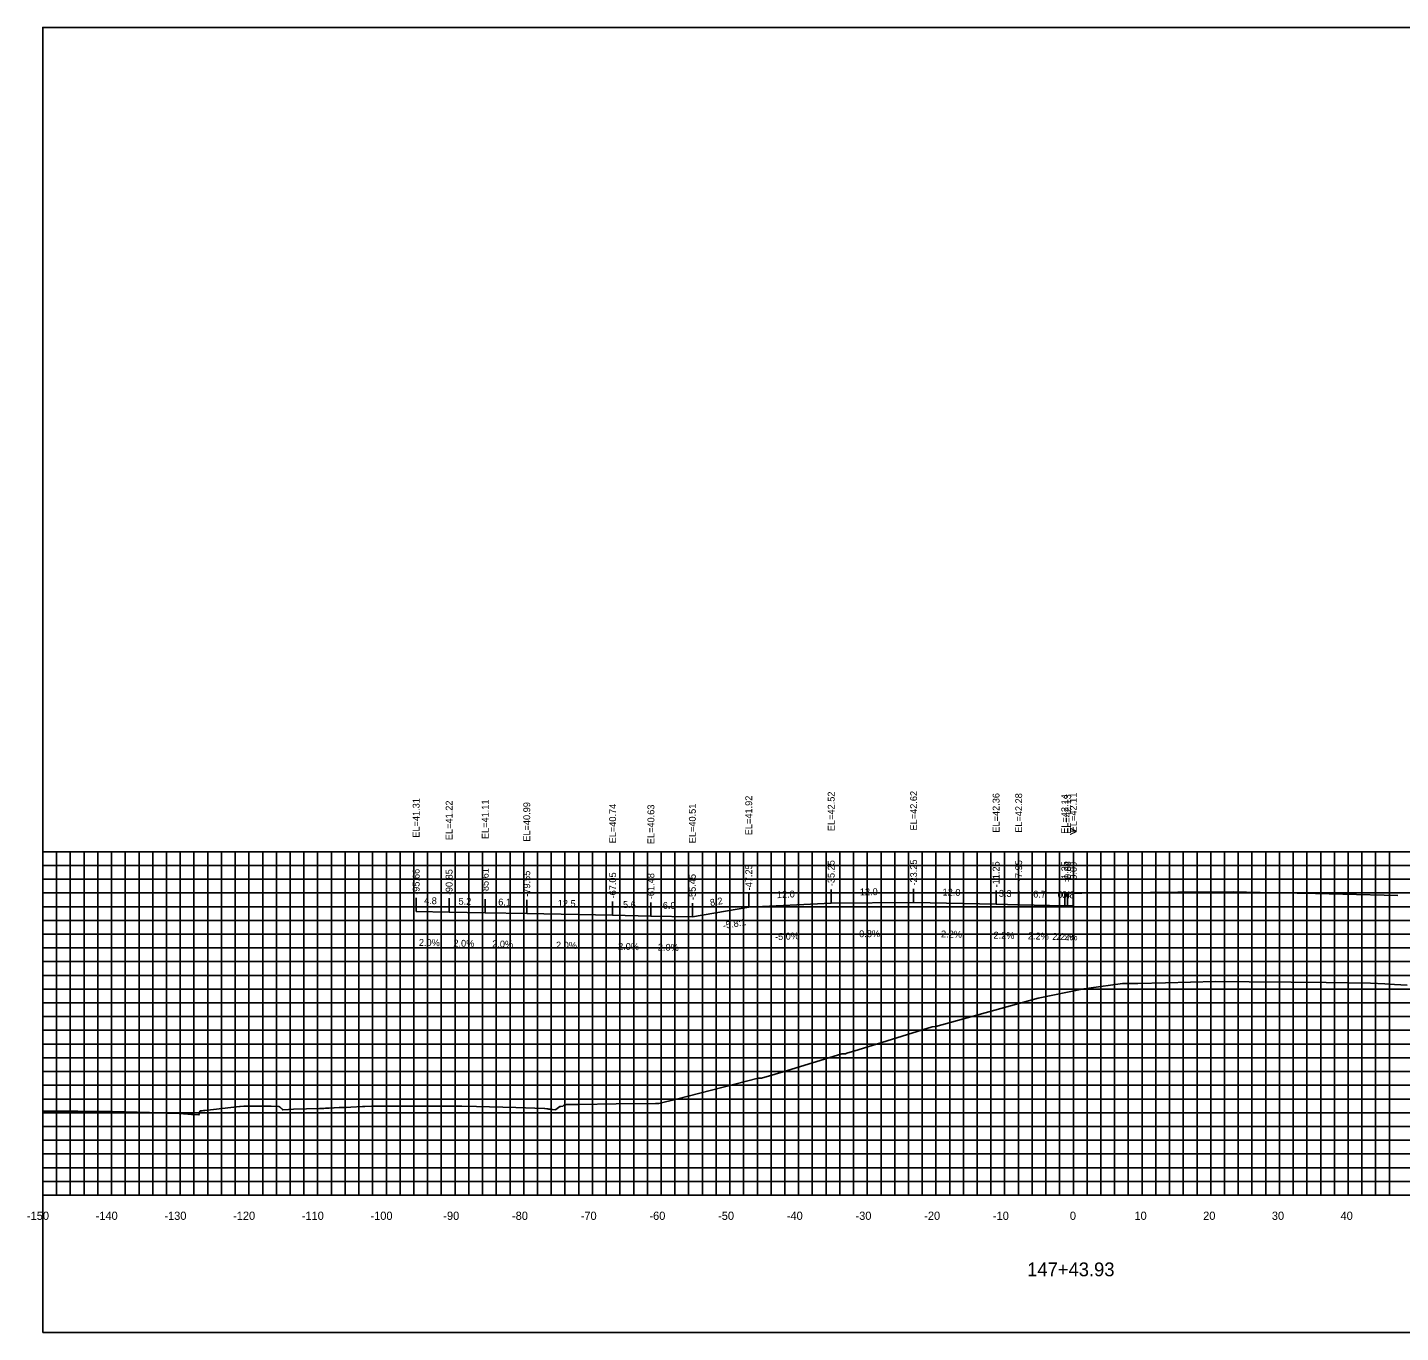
# Model space of a CAD drawing. Extents: x 1800880 to 1818864, y 245271 to 250560.
# Drawn here: x 1814324.4 to 1814524.2, y 248608.2 to 248798.2 of the extents above; entities that cross this region are included whole.
import ezdxf

# ---------------------------------------------------------------- set-up
doc = ezdxf.new("R2010")
doc.units = 0
for name, color, linetype in [('ANNO-TXT', 7, 'Continuous'), ('AXIS', 7, 'Continuous'), ('CL-CNST', 7, 'Continuous'), ('DESIGN - DRAINAGE - Bridges', 7, 'Continuous'), ('Level 32', 7, 'Continuous'), ('Level 37', 7, 'Continuous'), ('Level 46', 7, 'Continuous'), ('Level 62', 7, 'Continuous'), ('SHT-BDR', 7, 'Continuous')]:
    doc.layers.add(name, color=color, linetype=linetype)

msp = doc.modelspace()

# ---------------------------------------------------------------- linework, layer by layer
at = {"layer": 'AXIS'}
msp.add_lwpolyline([(1814476.59, 248672.13), (1814477.42, 248672.14), (1814477.84, 248672.14), (1814481.13, 248672.18), (1814487.84, 248672.22), (1814491.79, 248672.27), (1814499.84, 248672.32), (1814503.79, 248672.23), (1814511.84, 248672.06), (1814515.79, 248671.97), (1814523.84, 248671.79)], dxfattribs=at)
at = {"layer": 'CL-CNST'}
msp.add_lwpolyline([(1814326.59, 248640.37), (1814330.97, 248640.37), (1814331.68, 248640.37), (1814336.75, 248640.32), (1814342.13, 248640.18), (1814342.48, 248640.17), (1814342.88, 248640.16), (1814343.36, 248640.15), (1814343.91, 248640.13), (1814344.59, 248640.12), (1814345.41, 248640.09), (1814346.45, 248640.07), (1814346.65, 248640.06), (1814347.09, 248640.02), (1814347.45, 248639.99), (1814347.71, 248639.97), (1814347.91, 248639.96), (1814348.06, 248639.94), (1814348.18, 248639.93), (1814348.28, 248639.92), (1814348.36, 248639.92), (1814348.43, 248639.91), (1814349.3, 248639.85), (1814349.45, 248640.35), (1814349.51, 248640.42), (1814349.75, 248640.42), (1814350, 248640.48), (1814350.03, 248640.48), (1814350.16, 248640.48), (1814355.23, 248641.05), (1814355.29, 248641.05), (1814355.84, 248641.13), (1814357.05, 248641.12), (1814357.07, 248641.12), (1814357.56, 248641.12), (1814357.6, 248641.12), (1814359.49, 248641.11), (1814359.81, 248641.11), (1814360.93, 248641.06), (1814361.03, 248641.01), (1814361.04, 248641.01), (1814361.04, 248641.01), (1814361.05, 248641), (1814361.06, 248641), (1814361.07, 248640.99), (1814361.08, 248640.98), (1814361.09, 248640.97), (1814361.1, 248640.96), (1814361.12, 248640.95), (1814361.14, 248640.93), (1814361.17, 248640.91), (1814361.21, 248640.88), (1814361.26, 248640.84), (1814361.3, 248640.8), (1814361.33, 248640.78), (1814361.35, 248640.76), (1814361.37, 248640.74), (1814361.39, 248640.72), (1814361.4, 248640.71), (1814361.41, 248640.7), (1814361.42, 248640.7), (1814361.43, 248640.69), (1814361.44, 248640.68), (1814361.44, 248640.68), (1814361.45, 248640.67), (1814361.45, 248640.67), (1814361.46, 248640.66), (1814361.46, 248640.66), (1814361.47, 248640.66), (1814361.47, 248640.65), (1814361.47, 248640.65), (1814361.48, 248640.65), (1814361.48, 248640.65), (1814361.49, 248640.64), (1814361.52, 248640.58), (1814362.36, 248640.65), (1814363.1, 248640.66), (1814366.85, 248640.79), (1814367.25, 248640.79), (1814367.51, 248640.8), (1814367.72, 248640.81), (1814368.27, 248640.84), (1814368.93, 248640.88), (1814368.99, 248640.88), (1814369.74, 248640.9), (1814370.74, 248640.93), (1814371.43, 248640.95), (1814373.14, 248641.07), (1814373.46, 248641.08), (1814374.41, 248641.1), (1814375.49, 248641.12), (1814378.54, 248641.13), (1814387.6, 248641.13), (1814389.73, 248641.06), (1814395.42, 248640.9), (1814399.61, 248640.78), (1814399.67, 248640.77), (1814399.93, 248640.74), (1814400.11, 248640.71), (1814400.24, 248640.7), (1814400.34, 248640.68), (1814400.42, 248640.67), (1814400.49, 248640.66), (1814400.55, 248640.65), (1814400.6, 248640.65), (1814400.64, 248640.64), (1814400.67, 248640.64), (1814400.7, 248640.63), (1814400.73, 248640.63), (1814400.75, 248640.63), (1814400.77, 248640.62), (1814400.79, 248640.62), (1814401.2, 248640.58), (1814401.27, 248640.63), (1814401.84, 248641.05), (1814401.98, 248641.08), (1814402.3, 248641.1), (1814402.45, 248641.31), (1814402.46, 248641.31), (1814402.69, 248641.33), (1814402.8, 248641.35), (1814402.82, 248641.35), (1814403.22, 248641.35), (1814403.31, 248641.35), (1814404.56, 248641.38), (1814410.04, 248641.45), (1814415.76, 248641.51), (1814416.17, 248641.51), (1814416.26, 248641.51), (1814418.83, 248642.16), (1814430.7, 248645.17), (1814430.84, 248645.18), (1814431.21, 248645.18), (1814434.35, 248646.1), (1814442.9, 248648.76), (1814442.91, 248648.76), (1814443.4, 248648.76), (1814443.64, 248648.83), (1814445.29, 248649.34), (1814446.03, 248649.57), (1814448.7, 248650.39), (1814454.61, 248652.23), (1814456.04, 248652.68), (1814456.54, 248652.7), (1814456.59, 248652.7), (1814471.45, 248656.84), (1814478.12, 248658.18), (1814478.4, 248658.19), (1814478.84, 248658.28), (1814483.75, 248658.99), (1814484.47, 248658.99), (1814484.66, 248658.99), (1814485.96, 248658.99), (1814489.99, 248659.09), (1814497.26, 248659.27), (1814502.17, 248659.23), (1814508.28, 248659.18), (1814513.39, 248659.11), (1814519.84, 248659.01), (1814521.92, 248658.92), (1814523.34, 248658.85), (1814525.17, 248658.74)], dxfattribs=at)
at = {"layer": 'DESIGN - DRAINAGE - Bridges'}
for p, q in [((1814326.53, 248678.16), (1814326.59, 248678.16)), ((1814326.59, 248628.16), (1814326.59, 248678.16)), ((1814326.53, 248668.16), (1814326.59, 248668.16)), ((1814326.53, 248658.16), (1814326.59, 248658.16)), ((1814326.53, 248648.16), (1814326.59, 248648.16)), ((1814326.53, 248638.16), (1814326.59, 248638.16)), ((1814326.53, 248628.16), (1814326.59, 248628.16)), ((1814326.59, 248628.16), (1814626.59, 248628.16)), ((1814326.59, 248628.1), (1814326.59, 248628.16)), ((1814336.59, 248628.1), (1814336.59, 248628.16)), ((1814346.59, 248628.1), (1814346.59, 248628.16)), ((1814356.59, 248628.1), (1814356.59, 248628.16)), ((1814366.59, 248628.1), (1814366.59, 248628.16)), ((1814376.59, 248628.1), (1814376.59, 248628.16)), ((1814386.59, 248628.1), (1814386.59, 248628.16)), ((1814396.59, 248628.1), (1814396.59, 248628.16)), ((1814406.59, 248628.1), (1814406.59, 248628.16)), ((1814416.59, 248628.1), (1814416.59, 248628.16)), ((1814426.59, 248628.1), (1814426.59, 248628.16)), ((1814436.59, 248628.1), (1814436.59, 248628.16)), ((1814446.59, 248628.1), (1814446.59, 248628.16)), ((1814456.59, 248628.1), (1814456.59, 248628.16)), ((1814466.59, 248628.1), (1814466.59, 248628.16)), ((1814476.59, 248628.1), (1814476.59, 248628.16)), ((1814486.59, 248628.1), (1814486.59, 248628.16)), ((1814496.59, 248628.1), (1814496.59, 248628.16)), ((1814506.59, 248628.1), (1814506.59, 248628.16)), ((1814516.59, 248628.1), (1814516.59, 248628.16))]:
    msp.add_line(p, q, dxfattribs=at)
at = {"layer": 'Level 37'}
for p, q in [((1814429.34, 248670.08), (1814429.34, 248672.08)), ((1814441.34, 248670.68), (1814441.34, 248672.68)), ((1814453.34, 248670.78), (1814453.34, 248672.78)), ((1814465.34, 248670.52), (1814465.34, 248672.52)), ((1814468.63, 248670.44), (1814468.63, 248672.44)), ((1814475.34, 248670.3), (1814475.34, 248672.3)), ((1814475.75, 248670.29), (1814475.75, 248672.29)), ((1814476.58, 248670.27), (1814476.58, 248672.27)), ((1814380.93, 248669.47), (1814380.93, 248671.47)), ((1814385.73, 248669.38), (1814385.73, 248671.38)), ((1814390.98, 248669.27), (1814390.98, 248671.27)), ((1814397.03, 248669.15), (1814397.03, 248671.15)), ((1814409.53, 248668.9), (1814409.53, 248670.9)), ((1814415.1, 248668.79), (1814415.1, 248670.79)), ((1814421.13, 248668.67), (1814421.13, 248670.67)), ((1814421.13, 248668.67), (1814421.13, 248670.67))]:
    msp.add_line(p, q, dxfattribs=at)
msp.add_lwpolyline([(1814326.59, 248608.16), (1814626.59, 248608.16), (1814626.59, 248798.16), (1814326.59, 248798.16)], close=True, dxfattribs=at)
at = {"layer": 'Level 46'}
for p, q in [((1814326.59, 248678.16), (1814626.59, 248678.16)), ((1814326.59, 248628.16), (1814326.59, 248678.16)), ((1814328.59, 248628.16), (1814328.59, 248678.16)), ((1814330.59, 248628.16), (1814330.59, 248678.16)), ((1814332.59, 248628.16), (1814332.59, 248678.16)), ((1814334.59, 248628.16), (1814334.59, 248678.16)), ((1814336.59, 248628.16), (1814336.59, 248678.16)), ((1814338.59, 248628.16), (1814338.59, 248678.16)), ((1814340.59, 248628.16), (1814340.59, 248678.16)), ((1814342.59, 248628.16), (1814342.59, 248678.16)), ((1814344.59, 248628.16), (1814344.59, 248678.16)), ((1814346.59, 248628.16), (1814346.59, 248678.16)), ((1814348.59, 248628.16), (1814348.59, 248678.16)), ((1814350.59, 248628.16), (1814350.59, 248678.16)), ((1814352.59, 248628.16), (1814352.59, 248678.16)), ((1814354.59, 248628.16), (1814354.59, 248678.16)), ((1814356.59, 248628.16), (1814356.59, 248678.16)), ((1814358.59, 248628.16), (1814358.59, 248678.16)), ((1814360.59, 248628.16), (1814360.59, 248678.16)), ((1814362.59, 248628.16), (1814362.59, 248678.16)), ((1814364.59, 248628.16), (1814364.59, 248678.16)), ((1814366.59, 248628.16), (1814366.59, 248678.16)), ((1814368.59, 248628.16), (1814368.59, 248678.16)), ((1814370.59, 248628.16), (1814370.59, 248678.16)), ((1814372.59, 248628.16), (1814372.59, 248678.16)), ((1814374.59, 248628.16), (1814374.59, 248678.16)), ((1814376.59, 248628.16), (1814376.59, 248678.16)), ((1814378.59, 248628.16), (1814378.59, 248678.16)), ((1814380.59, 248628.16), (1814380.59, 248678.16)), ((1814382.59, 248628.16), (1814382.59, 248678.16)), ((1814384.59, 248628.16), (1814384.59, 248678.16)), ((1814386.59, 248628.16), (1814386.59, 248678.16)), ((1814388.59, 248628.16), (1814388.59, 248678.16)), ((1814390.59, 248628.16), (1814390.59, 248678.16)), ((1814392.59, 248628.16), (1814392.59, 248678.16)), ((1814394.59, 248628.16), (1814394.59, 248678.16)), ((1814396.59, 248628.16), (1814396.59, 248678.16)), ((1814398.59, 248628.16), (1814398.59, 248678.16)), ((1814400.59, 248628.16), (1814400.59, 248678.16)), ((1814402.59, 248628.16), (1814402.59, 248678.16)), ((1814404.59, 248628.16), (1814404.59, 248678.16)), ((1814406.59, 248628.16), (1814406.59, 248678.16)), ((1814408.59, 248628.16), (1814408.59, 248678.16)), ((1814410.59, 248628.16), (1814410.59, 248678.16)), ((1814412.59, 248628.16), (1814412.59, 248678.16)), ((1814414.59, 248628.16), (1814414.59, 248678.16)), ((1814416.59, 248628.16), (1814416.59, 248678.16)), ((1814418.59, 248628.16), (1814418.59, 248678.16)), ((1814420.59, 248628.16), (1814420.59, 248678.16)), ((1814422.59, 248628.16), (1814422.59, 248678.16)), ((1814424.59, 248628.16), (1814424.59, 248678.16)), ((1814426.59, 248628.16), (1814426.59, 248678.16)), ((1814428.59, 248628.16), (1814428.59, 248678.16)), ((1814430.59, 248628.16), (1814430.59, 248678.16)), ((1814432.59, 248628.16), (1814432.59, 248678.16)), ((1814434.59, 248628.16), (1814434.59, 248678.16)), ((1814436.59, 248628.16), (1814436.59, 248678.16)), ((1814438.59, 248628.16), (1814438.59, 248678.16)), ((1814440.59, 248628.16), (1814440.59, 248678.16)), ((1814442.59, 248628.16), (1814442.59, 248678.16)), ((1814444.59, 248628.16), (1814444.59, 248678.16)), ((1814446.59, 248628.16), (1814446.59, 248678.16)), ((1814448.59, 248628.16), (1814448.59, 248678.16)), ((1814450.59, 248628.16), (1814450.59, 248678.16)), ((1814452.59, 248628.16), (1814452.59, 248678.16)), ((1814454.59, 248628.16), (1814454.59, 248678.16)), ((1814456.59, 248628.16), (1814456.59, 248678.16)), ((1814458.59, 248628.16), (1814458.59, 248678.16)), ((1814460.59, 248628.16), (1814460.59, 248678.16)), ((1814462.59, 248628.16), (1814462.59, 248678.16)), ((1814464.59, 248628.16), (1814464.59, 248678.16)), ((1814466.59, 248628.16), (1814466.59, 248678.16)), ((1814468.59, 248628.16), (1814468.59, 248678.16)), ((1814470.59, 248628.16), (1814470.59, 248678.16)), ((1814472.59, 248628.16), (1814472.59, 248678.16)), ((1814474.59, 248628.16), (1814474.59, 248678.16)), ((1814476.59, 248628.16), (1814476.59, 248678.16)), ((1814478.59, 248628.16), (1814478.59, 248678.16)), ((1814480.59, 248628.16), (1814480.59, 248678.16)), ((1814482.59, 248628.16), (1814482.59, 248678.16)), ((1814484.59, 248628.16), (1814484.59, 248678.16)), ((1814486.59, 248628.16), (1814486.59, 248678.16)), ((1814488.59, 248628.16), (1814488.59, 248678.16)), ((1814490.59, 248628.16), (1814490.59, 248678.16)), ((1814492.59, 248628.16), (1814492.59, 248678.16)), ((1814494.59, 248628.16), (1814494.59, 248678.16)), ((1814496.59, 248628.16), (1814496.59, 248678.16)), ((1814498.59, 248628.16), (1814498.59, 248678.16)), ((1814500.59, 248628.16), (1814500.59, 248678.16)), ((1814502.59, 248628.16), (1814502.59, 248678.16)), ((1814504.59, 248628.16), (1814504.59, 248678.16)), ((1814506.59, 248628.16), (1814506.59, 248678.16)), ((1814508.59, 248628.16), (1814508.59, 248678.16)), ((1814510.59, 248628.16), (1814510.59, 248678.16)), ((1814512.59, 248628.16), (1814512.59, 248678.16)), ((1814514.59, 248628.16), (1814514.59, 248678.16)), ((1814516.59, 248628.16), (1814516.59, 248678.16)), ((1814518.59, 248628.16), (1814518.59, 248678.16)), ((1814520.59, 248628.16), (1814520.59, 248678.16)), ((1814522.59, 248628.16), (1814522.59, 248678.16)), ((1814326.59, 248676.16), (1814626.59, 248676.16)), ((1814326.59, 248674.16), (1814626.59, 248674.16)), ((1814326.59, 248672.16), (1814626.59, 248672.16)), ((1814326.59, 248670.16), (1814626.59, 248670.16)), ((1814326.59, 248668.16), (1814626.59, 248668.16)), ((1814326.59, 248666.16), (1814626.59, 248666.16)), ((1814326.59, 248664.16), (1814626.59, 248664.16)), ((1814326.59, 248662.16), (1814626.59, 248662.16)), ((1814326.59, 248660.16), (1814626.59, 248660.16)), ((1814326.59, 248658.16), (1814626.59, 248658.16)), ((1814326.59, 248656.16), (1814626.59, 248656.16)), ((1814326.59, 248654.16), (1814626.59, 248654.16)), ((1814326.59, 248652.16), (1814626.59, 248652.16)), ((1814326.59, 248650.16), (1814626.59, 248650.16)), ((1814326.59, 248648.16), (1814626.59, 248648.16)), ((1814326.59, 248646.16), (1814626.59, 248646.16)), ((1814326.59, 248644.16), (1814626.59, 248644.16)), ((1814326.59, 248642.16), (1814626.59, 248642.16)), ((1814326.59, 248640.16), (1814626.59, 248640.16)), ((1814326.59, 248638.16), (1814626.59, 248638.16)), ((1814326.59, 248636.16), (1814626.59, 248636.16)), ((1814326.59, 248634.16), (1814626.59, 248634.16)), ((1814326.59, 248632.16), (1814626.59, 248632.16)), ((1814326.59, 248630.16), (1814626.59, 248630.16)), ((1814326.59, 248628.16), (1814626.59, 248628.16))]:
    msp.add_line(p, q, dxfattribs=at)
at = {"layer": 'Level 62'}
for points in [[(1814421.13, 248668.67), (1814429.34, 248670.08), (1814441.34, 248670.68), (1814453.34, 248670.78), (1814465.34, 248670.52), (1814468.63, 248670.44), (1814475.34, 248670.3), (1814475.75, 248670.29), (1814476.58, 248670.27)], [(1814380.93, 248669.47), (1814385.73, 248669.38), (1814390.98, 248669.27), (1814397.03, 248669.15), (1814409.53, 248668.9), (1814415.1, 248668.79), (1814421.13, 248668.67)]]:
    msp.add_lwpolyline(points, dxfattribs=at)

# ---------------------------------------------------------------- texts
for s, p in [('-150', (1814324.28, 248624.56)), ('-140', (1814334.28, 248624.56)), ('-130', (1814344.28, 248624.56)), ('-120', (1814354.28, 248624.56)), ('-110', (1814364.28, 248624.56)), ('-100', (1814374.28, 248624.56)), ('-90', (1814384.88, 248624.56)), ('-80', (1814394.88, 248624.56)), ('-70', (1814404.88, 248624.56)), ('-60', (1814414.88, 248624.56)), ('-50', (1814424.88, 248624.56)), ('-40', (1814434.88, 248624.56)), ('-30', (1814444.88, 248624.56)), ('-20', (1814454.88, 248624.56)), ('-10', (1814464.88, 248624.56)), ('0', (1814476.08, 248624.56)), ('10', (1814485.48, 248624.56)), ('20', (1814495.48, 248624.56)), ('30', (1814505.48, 248624.56)), ('40', (1814515.48, 248624.56))]:
    msp.add_text(s, height=1.2).set_placement(p)
at = {"layer": 'ANNO-TXT'}
for s, rotation, p in [('12.0', 2.8624, (1814433.46, 248671.39)), ('12.0', 0.4619, (1814445.51, 248671.82)), ('12.0', 358.7397, (1814457.54, 248671.79)), ('3.3', 358.7397, (1814465.73, 248671.61)), ('6.7', 358.7397, (1814470.73, 248671.5)), ('0.4', 358.7397, (1814474.28, 248671.42)), ('0.8', 358.7397, (1814474.91, 248671.41)), ('4.8', 358.8613, (1814382.07, 248670.55)), ('5.2', 358.8613, (1814387.09, 248670.45)), ('6.1', 358.8613, (1814392.87, 248670.34)), ('12.5', 358.8613, (1814401.53, 248670.16)), ('5.6', 358.8569, (1814411.03, 248669.97)), ('6.0', 358.8569, (1814416.82, 248669.86)), ('8.2', 9.7978, (1814423.78, 248670.24)), ('-5.0%', 2.8624, (1814433.18, 248665.27)), ('-0.8%', 0.4619, (1814444.97, 248665.71)), ('2.2%', 358.7397, (1814457.31, 248665.69)), ('2.2%', 358.7397, (1814464.96, 248665.52)), ('2.2%', 358.7397, (1814469.96, 248665.41)), ('2.2%', 358.7397, (1814473.52, 248665.33)), ('2.2%', 358.7397, (1814474.14, 248665.32)), ('2.0%', 358.8613, (1814381.32, 248664.46)), ('2.0%', 358.8613, (1814386.34, 248664.36)), ('2.0%', 358.8613, (1814391.99, 248664.25)), ('2.0%', 358.8613, (1814401.27, 248664.07)), ('2.0%', 358.8569, (1814410.3, 248663.89)), ('2.0%', 358.8569, (1814416.1, 248663.77))]:
    msp.add_text(s, height=1, rotation=rotation, dxfattribs=at).set_placement(p)
at = {"layer": 'DESIGN - DRAINAGE - Bridges'}
for s, height, p in [('>', 1.5, (1814475.98, 248680.41)), ('-', 0.0001, (1814326.59, 248628.16))]:
    msp.add_text(s, height=height, dxfattribs=at).set_placement(p)
at = {"layer": 'Level 32'}
msp.add_text('147+43.93', height=2, dxfattribs=at).set_placement((1814469.86, 248616.36))
at = {"layer": 'Level 37'}
msp.add_text('-5.8:1', height=1, rotation=9.7978, dxfattribs=at).set_placement((1814425.66, 248666.91))
at = {"layer": 'SHT-BDR'}
for s, p in [('EL=41.31', (1814381.43, 248680.2)), ('EL=41.92', (1814429.84, 248680.56)), ('EL=42.52', (1814441.84, 248681.16)), ('EL=42.62', (1814453.84, 248681.25)), ('EL=42.36', (1814465.84, 248680.94)), ('EL=42.28', (1814469.13, 248680.92)), ('EL=42.14', (1814475.84, 248680.77)), ('EL=42.13', (1814476.25, 248680.76)), ('EL=42.11', (1814477.08, 248680.99)), ('EL=41.22', (1814386.23, 248679.85)), ('EL=41.11', (1814391.48, 248680)), ('EL=40.99', (1814397.53, 248679.62)), ('EL=40.74', (1814410.03, 248679.38)), ('EL=40.63', (1814415.6, 248679.26)), ('EL=40.51', (1814421.63, 248679.4)), ('EL=40.51', (1814421.63, 248679.39)), ('-47.25', (1814429.84, 248672.54)), ('-35.25', (1814441.84, 248673.14)), ('-23.25', (1814453.84, 248673.24)), ('-11.25', (1814465.84, 248672.97)), ('-7.95', (1814469.13, 248673.89)), ('-1.25', (1814475.84, 248673.74)), ('-0.84', (1814476.25, 248673.74)), ('-0.00', (1814477.08, 248673.64)), ('-95.66', (1814381.43, 248671.88)), ('-90.85', (1814386.23, 248671.83)), ('-85.61', (1814391.48, 248671.98)), ('-79.55', (1814397.53, 248671.61)), ('-67.05', (1814410.03, 248671.36)), ('-61.48', (1814415.6, 248671.25)), ('-55.45', (1814421.63, 248671.13)), ('-55.45', (1814421.63, 248671.12))]:
    msp.add_text(s, height=1, rotation=90, dxfattribs=at).set_placement(p)

doc.saveas('drawing.dxf')
